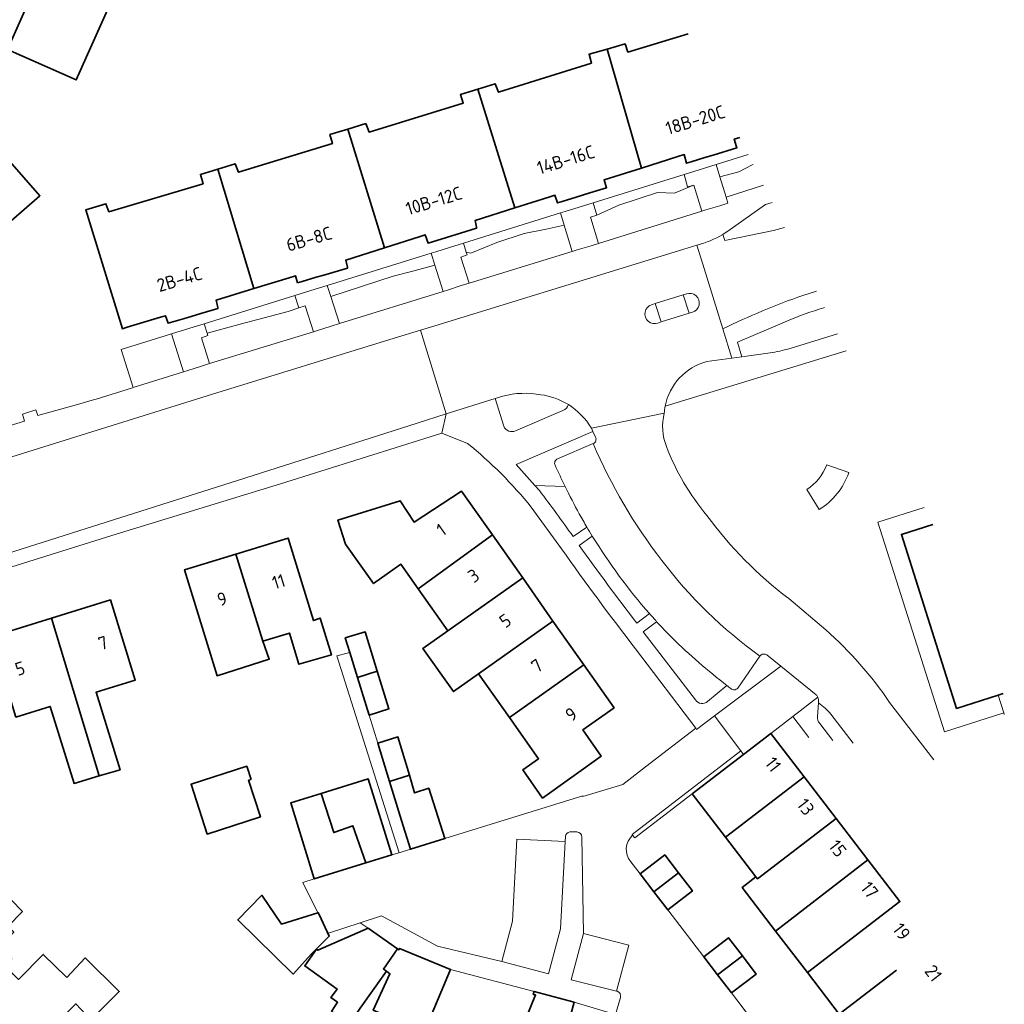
# Model space of a CAD drawing. Extents: x 152761 to 155748, y 459947 to 462743.
# Tile 260 of 262: x 155329 to 155430, y 461832 to 461933. Entities that reach past the tile are written whole.
import ezdxf
from ezdxf.enums import TextEntityAlignment as Align

# ---------------------------------------------------------------- set-up
doc = ezdxf.new("R2010")
doc.units = 0
doc.header["$LTSCALE"] = 0.75
for name, color, linetype, lineweight in [('B-RO-GR-BEPLANTING_CULTUUR_HEESTERS-GV', 251, 'CONTINUOUS', 18), ('B-RO-OG-BEBOUWING-GV', 6, 'CONTINUOUS', 35), ('B-RO-OG-BEBOUWING-T18', 1, 'CONTINUOUS', 18), ('B-RO-OG-TERREIN_CULTUURSCHEIDING-GV', 251, 'CONTINUOUS', 18), ('B-RO-VH-VERHARDING_ASFALT-GV', 251, 'CONTINUOUS', 18), ('B-RO-VH-VERHARDING_BETON-GV', 251, 'CONTINUOUS', 18), ('B-RO-VH-VERHARDING_BETONSTRAATSTEEN-GV', 251, 'CONTINUOUS', 18), ('B-RO-VH-VERHARDING_SIERBESTRATING-GV', 251, 'CONTINUOUS', 18), ('B-RO-VH-VERHARDING_STRAATBAKSTEEN-GV', 251, 'CONTINUOUS', 18), ('B-RO-VH-VERHARDING_TEGEL-GV', 251, 'CONTINUOUS', 18)]:
    doc.layers.add(name, color=color, linetype=linetype, lineweight=lineweight)
doc.styles.add('NLCS-ISO-M200-T18', font='NLCS-ISO.ttf', dxfattribs={"height": 0.36})

msp = doc.modelspace()

# ---------------------------------------------------------------- linework, layer by layer
at = {"layer": 'B-RO-GR-BEPLANTING_CULTUUR_HEESTERS-GV'}
for points in [[(155382.529, 461894.453, 0.1076085), (155378.598, 461894.316)], [(155385.357, 461893.442, 0.1071068), (155382.529, 461894.453)], [(155384.796, 461892.816, 0.2417532), (155385.357, 461893.442)], [(155378.715, 461891.209, 0.4497217), (155379.915, 461890.749)], [(155387.916, 461889.423, 0.4362875), (155388.154, 461890.097)], [(155383.991, 461887.191, -0.433037), (155384.25, 461887.849)], [(155385.022, 461885.013, -0.0077969), (155383.991, 461887.191)], [(155382.376, 461884.59, -0.009533), (155385.844, 461879.846)], [(155386.486, 461882.19, -0.010383), (155385.022, 461885.013)], [(155387.267, 461880.825, -0.0065462), (155386.486, 461882.19)], [(155393.709, 461871.917, -0.0419465), (155387.828, 461879.895)], [(155386.468, 461878.939, 0.0081065), (155392.403, 461870.931)], [(155396.042, 461869.403, -0.0097842), (155394.454, 461871.083)], [(155401.693, 461864.506, -0.0258184), (155396.042, 461869.403)], [(155398.44, 461863.024, 0.4564834), (155399.693, 461862.868)]]:
    msp.add_lwpolyline(points, format="xyb", dxfattribs=at)
at = {"layer": 'B-RO-GR-BEPLANTING_CULTUUR_HEESTERS-GV', "flags": 128}
for points in [[(155378.598, 461894.316), (155377.828, 461894.072), (155378.715, 461891.209)], [(155379.915, 461890.749), (155384.796, 461892.816)], [(155388.154, 461890.097), (155387.889, 461890.662), (155379.98, 461887.278), (155381.917, 461885.105), (155385.022, 461885.013)], [(155384.25, 461887.849), (155387.916, 461889.423)], [(155381.917, 461885.105), (155382.376, 461884.59)], [(155385.022, 461885.013), (155381.917, 461885.105)], [(155385.844, 461879.846), (155387.267, 461880.825)], [(155387.828, 461879.895), (155386.468, 461878.939)], [(155392.403, 461870.931), (155393.709, 461871.917)], [(155394.454, 461871.083), (155393.072, 461870.043), (155398.44, 461863.024)], [(155399.693, 461862.868), (155401.693, 461864.506)]]:
    msp.add_lwpolyline(points, dxfattribs=at)
at = {"layer": 'B-RO-OG-BEBOUWING-GV', "flags": 128}
for points in [[(155333.454, 461938.216), (155331.581, 461939.061), (155327.594, 461930.019), (155334.657, 461926.867), (155338.627, 461935.814)], [(155389.348, 461930.05), (155387.49, 461929.512), (155387.745, 461928.585), (155378.157, 461925.606), (155377.831, 461926.474), (155376.035, 461925.916), (155379.837, 461913.688), (155383.335, 461914.798), (155383.967, 461914.998), (155384.238, 461914.201), (155384.716, 461914.349), (155386.149, 461914.791), (155387.585, 461915.234), (155389.297, 461915.763), (155389.268, 461915.855), (155389.042, 461916.587), (155392.892, 461917.801)], [(155366.405, 461909.588), (155370.083, 461910.753), (155370.614, 461910.921), (155370.9, 461910.056), (155371.379, 461910.203), (155372.813, 461910.643), (155374.234, 461911.078), (155375.911, 461911.592), (155375.888, 461911.706), (155375.753, 461912.393), (155379.837, 461913.688), (155376.035, 461925.916), (155374.239, 461925.357), (155374.533, 461924.473), (155364.834, 461921.504), (155364.478, 461922.371), (155362.638, 461921.804)], [(155357.46, 461905.985), (155357.941, 461906.125), (155359.381, 461906.545), (155360.183, 461906.779), (155362.617, 461907.488), (155362.591, 461907.597), (155362.42, 461908.326), (155366.405, 461909.588), (155362.638, 461921.804), (155360.798, 461921.236), (155361.059, 461920.323), (155351.366, 461917.359), (155351.048, 461918.234), (155349.247, 461917.691), (155352.958, 461905.387), (155356.586, 461906.506), (155357.25, 461906.711)], [(155327.953, 461912.363), (155330.912, 461914.939), (155327.584, 461918.754), (155326.404, 461920.107), (155323.665, 461917.275)], [(155339.917, 461901.404), (155343.333, 461902.431), (155343.848, 461902.586), (155344.12, 461901.815), (155344.6, 461901.958), (155346.038, 461902.385), (155347.501, 461902.82), (155349.256, 461903.342), (155349.235, 461903.438), (155349.07, 461904.187), (155352.958, 461905.387), (155349.247, 461917.691), (155347.447, 461917.148), (155347.725, 461916.178), (155338.03, 461913.289), (155337.725, 461914.127), (155335.638, 461913.502), (155339.421, 461901.255)], [(155369.902, 461874.468), (155377.529, 461880.02), (155374.36, 461884.52), (155369.49, 461881.32), (155368.04, 461883.53), (155361.62, 461881.55), (155362.41, 461879.07), (155365.29, 461875), (155368.11, 461877)], [(155353.89, 461869.069), (155356.643, 461869.913), (155357.603, 461866.694), (155360.954, 461867.666), (155359.793, 461871.45), (155359.096, 461871.193), (155356.49, 461879.697), (155351.107, 461878.047)], [(155380.653, 461875.583), (155377.529, 461880.02), (155369.902, 461874.468), (155372.956, 461870.151)], [(155351.107, 461878.047), (155345.825, 461876.428), (155349.17, 461865.518), (155354.551, 461867.205), (155353.89, 461869.069)], [(155376.098, 461865.711), (155383.774, 461871.15), (155380.653, 461875.583), (155372.956, 461870.151), (155370.382, 461868.329), (155373.524, 461863.889)], [(155337.029, 461855.19), (155339.179, 461855.829), (155336.708, 461863.81), (155340.739, 461865.053), (155338.19, 461873.318), (155332.099, 461871.44)], [(155332.099, 461871.44), (155325.9, 461869.528), (155328.449, 461861.263), (155331.991, 461862.355), (155334.442, 461854.422), (155337.029, 461855.19)], [(155379.278, 461861.217), (155386.944, 461866.649), (155383.774, 461871.15), (155376.098, 461865.711)], [(155363.64, 461865.333), (155365.679, 461865.986), (155364.438, 461870.03), (155362.37, 461869.412), (155362.835, 461867.918)], [(155386.944, 461866.649), (155379.278, 461861.217), (155382.29, 461856.96), (155380.66, 461855.81), (155382.71, 461852.91), (155388.74, 461857.24), (155386.84, 461859.94), (155390.07, 461862.21)], [(155365.679, 461865.986), (155363.64, 461865.333), (155364.851, 461861.447), (155366.875, 461862.092)], [(155365.714, 461858.584), (155366.941, 461854.613), (155368.976, 461855.268), (155367.794, 461859.207)], [(155401.549, 461848.893), (155409.643, 461855.111), (155406.215, 461859.575), (155403.4, 461857.412), (155398.12, 461853.356)], [(155352.666, 461854.832), (155352.223, 461856.198), (155346.488, 461854.336), (155348.155, 461849.203), (155353.64, 461850.984), (155352.417, 461854.751)], [(155359.899, 461853.394), (155361.183, 461849.365), (155363.152, 461850.07), (155364.493, 461846.232), (155367.172, 461847.06), (155364.75, 461854.894)], [(155366.941, 461854.613), (155368.177, 461850.615), (155369.093, 461847.653), (155372.635, 461848.748), (155370.983, 461853.922), (155369.523, 461853.444), (155368.976, 461855.268)], [(155404.689, 461844.805), (155404.838, 461844.611), (155412.933, 461850.829), (155409.643, 461855.111), (155401.549, 461848.893)], [(155359.899, 461853.394), (155356.763, 461852.425), (155359.185, 461844.59), (155364.493, 461846.232), (155363.152, 461850.07), (155361.183, 461849.365)], [(155416.223, 461846.547), (155412.933, 461850.829), (155404.838, 461844.611), (155404.689, 461844.805), (155403.254, 461843.703), (155406.693, 461839.227)], [(155394.174, 461843.254), (155396.715, 461845.21), (155395.287, 461847.066), (155392.746, 461845.111)], [(155329.125, 461841.219), (155324.373, 461846.063), (155324.189, 461846.251), (155321.225, 461843.246), (155320.747, 461842.761), (155323.673, 461839.875), (155317.413, 461833.541), (155319.242, 461831.719), (155318.535, 461831.01), (155321.426, 461828.134), (155328.104, 461834.847), (155327.296, 461835.644), (155328.015, 461836.372), (155326.754, 461837.616), (155328.226, 461839.108), (155327.626, 461839.7)], [(155409.983, 461834.944), (155419.512, 461842.265), (155416.223, 461846.547), (155406.693, 461839.227)], [(155396.715, 461845.21), (155394.174, 461843.254), (155395.601, 461841.398), (155398.143, 461843.353)], [(155358.901, 461836.889), (155360.733, 461838.684), (155359.878, 461840.489), (155359.58, 461841.12), (155359.563, 461841.114), (155355.812, 461839.948), (155353.77, 461842.904), (155351.298, 461840.376), (155357.019, 461834.784)], [(155366.612, 461835.085), (155366.303, 461835.298), (155367.757, 461837.408), (155364.721, 461839.518), (155359.558, 461837.249), (155359.396, 461837.357), (155358.206, 461835.627), (155361.53, 461833.248), (155361.321, 461832.97), (155360.882, 461832.384), (155361.584, 461831.897), (155360.962, 461830.951), (155362.665, 461829.789), (155363.314, 461830.762), (155363.449, 461830.627), (155363.906, 461831.271)], [(155400.74, 461834.708), (155403.287, 461836.657), (155401.861, 461838.521), (155399.314, 461836.572)], [(155333.679, 461834.422), (155331.259, 461836.812), (155328.719, 461834.24), (155328.104, 461834.847), (155321.426, 461828.134), (155324.316, 461825.259), (155325.019, 461825.964), (155326.983, 461824.007), (155334.603, 461831.723), (155336.173, 461830.073), (155339.092, 461832.992), (155335.579, 461836.453)], [(155366.612, 461835.085), (155366.977, 461834.829), (155365.26, 461831.059), (155370.503, 461828.814), (155373.233, 461835.246), (155367.964, 461837.437), (155367.909, 461837.301), (155367.757, 461837.408), (155366.303, 461835.298)], [(155400.74, 461834.708), (155402.166, 461832.845), (155404.713, 461834.793), (155403.287, 461836.657)]]:
    msp.add_lwpolyline(points, close=True, dxfattribs=at)
for points in [[(155397.687, 461931.619), (155391.493, 461929.732), (155391.205, 461930.587), (155389.348, 461930.05), (155392.892, 461917.801), (155396.635, 461918.982), (155397.299, 461919.191), (155397.519, 461918.292), (155397.998, 461918.438), (155399.432, 461918.876), (155400.287, 461919.137), (155402.707, 461919.876), (155402.673, 461919.993), (155402.453, 461920.762), (155403.017, 461920.937)], [(155422.9, 461881.093), (155419.664, 461880.067), (155425.345, 461862.157), (155429.635, 461863.518), (155430.157, 461863.684)], [(155416.231, 461839.744), (155409.983, 461834.944), (155413.273, 461830.662), (155419.169, 461835.191)], [(155419.169, 461835.191), (155413.273, 461830.662), (155416.562, 461826.38), (155422.107, 461830.639)], [(155381.864, 461824.463), (155381.797, 461824.482), (155381.72, 461824.213), (155383.403, 461823.734), (155383.372, 461823.618), (155383.681, 461823.534), (155385.941, 461831.893), (155381.828, 461833.005), (155381.747, 461832.705), (155381.984, 461832.641), (155379.981, 461827.73), (155379.951, 461827.656), (155380.219, 461827.547), (155380.253, 461827.63)]]:
    msp.add_lwpolyline(points, dxfattribs=at)
at = {"layer": 'B-RO-OG-TERREIN_CULTUURSCHEIDING-GV', "flags": 128}
for points in [[(155403.887, 461919.194), (155400.584, 461918.166), (155400.973, 461916.894), (155402.925, 461917.422), (155404.292, 461918.138), (155404.399, 461918.169)], [(155404.399, 461918.169), (155404.292, 461918.138), (155402.925, 461917.422), (155400.973, 461916.894), (155401.608, 461914.816), (155405.472, 461916.019)], [(155413.97, 461898.988), (155395.329, 461893.272)], [(155411.985, 461887.219), (155414.255, 461886.443)], [(155411.203, 461882.619), (155409.916, 461884.707)], [(155430.27, 461861.517), (155430.209, 461861.707), (155424.107, 461859.731), (155417.252, 461881.328), (155422.026, 461882.845)], [(155408.067, 461873.472), (155411.873, 461870.241)], [(155418.458, 461862.754), (155423.008, 461856.87)]]:
    msp.add_lwpolyline(points, dxfattribs=at)
for points in [[(155398.082, 461915.979), (155397.617, 461915.865), (155397.287, 461917.141), (155387.903, 461914.222), (155388.307, 461912.933), (155390.555, 461913.972), (155394.527, 461915.274), (155396.284, 461915.209)], [(155399.112, 461913.35), (155398.276, 461916.027), (155398.108, 461915.985), (155398.082, 461915.979), (155396.284, 461915.209), (155394.527, 461915.274), (155390.555, 461913.972), (155388.307, 461912.933), (155387.638, 461912.734), (155387.671, 461912.625), (155388.46, 461910.033)], [(155384.93, 461911.932), (155384.55, 461913.179), (155374.552, 461910.069), (155374.843, 461909.143), (155375.321, 461909.024), (155377.99, 461910.13), (155380.789, 461911.042), (155383.068, 461911.497)], [(155384.93, 461911.932), (155383.068, 461911.497), (155380.789, 461911.042), (155377.99, 461910.13), (155375.321, 461909.024), (155374.843, 461909.143), (155374.931, 461908.863), (155374.284, 461908.609), (155375.123, 461905.94), (155385.76, 461909.21)], [(155360.525, 461905.705), (155360.884, 461904.577), (155367.313, 461906.68), (155369.201, 461907.135), (155371.615, 461907.8), (155371.224, 461909.033)], [(155371.615, 461907.8), (155369.201, 461907.135), (155367.313, 461906.68), (155360.884, 461904.577), (155361.769, 461901.798), (155372.472, 461905.093)], [(155348.144, 461900.801), (155351.557, 461901.732), (155356.505, 461903.034), (155357.575, 461903.415), (155357.167, 461904.661), (155347.839, 461901.759)], [(155359.096, 461900.946), (155358.234, 461903.6), (155357.575, 461903.415), (155356.505, 461903.034), (155351.557, 461901.732), (155348.144, 461900.801), (155348.221, 461900.56), (155347.552, 461900.326), (155348.394, 461897.656)], [(155340.539, 461895.197), (155345.702, 461896.801), (155344.469, 461900.71), (155339.294, 461899.101)]]:
    msp.add_lwpolyline(points, close=True, dxfattribs=at)
at = {"layer": 'B-RO-OG-TERREIN_CULTUURSCHEIDING-GV'}
for points in [[(155395.231, 461892.542, 0.1529102), (155395.458, 461889.122)], [(155395.329, 461893.272, 0.0303261), (155395.231, 461892.542)], [(155395.458, 461889.122, 0.0810316), (155399.641, 461882.001)], [(155409.916, 461884.707, 0.1556439), (155411.985, 461887.219)], [(155414.255, 461886.443, -0.1710291), (155411.203, 461882.619)], [(155399.641, 461882.001, 0.0729576), (155408.067, 461873.472)], [(155411.873, 461870.241, -0.0632414), (155418.458, 461862.754)]]:
    msp.add_lwpolyline(points, format="xyb", dxfattribs=at)
at = {"layer": 'B-RO-VH-VERHARDING_ASFALT-GV', "flags": 128}
for points in [[(155407.638, 461911.677), (155406.507, 461911.381), (155401.482, 461910.332), (155401.281, 461910.959)], [(155399.613, 461897.879), (155402.21, 461898.23), (155401.275, 461901.247), (155399.21, 461907.912), (155398.605, 461909.865), (155397.264, 461909.435)], [(155398.605, 461909.865), (155399.21, 461907.912), (155401.275, 461901.247)], [(155397.264, 461909.435), (155371.509, 461901.509), (155370.125, 461901.089), (155372.78, 461892.473), (155377.828, 461894.072), (155378.598, 461894.316)], [(155393.935, 461903.717), (155394.302, 461903.841), (155397.191, 461904.729), (155397.527, 461904.843)], [(155397.527, 461904.843), (155397.191, 461904.729)], [(155397.191, 461904.729), (155397.803, 461902.856), (155398.143, 461902.955)], [(155410.913, 461905.115), (155409.521, 461904.686)], [(155409.521, 461904.686), (155410.913, 461905.115)], [(155394.302, 461903.841), (155393.935, 461903.717)], [(155394.578, 461901.835), (155394.922, 461901.959), (155394.302, 461903.841)], [(155398.143, 461902.955), (155397.803, 461902.856), (155394.922, 461901.959), (155394.578, 461901.835)], [(155411.672, 461903.399), (155411.756, 461903.425)], [(155402.21, 461898.23), (155403.233, 461898.368), (155402.767, 461899.862), (155407.872, 461902.029)], [(155310.815, 461875.391), (155311.565, 461873.036), (155325.918, 461877.603), (155334.914, 461880.426), (155351.282, 461885.636), (155369.788, 461891.517), (155372.78, 461892.473), (155370.125, 461901.089), (155367.422, 461900.264), (155348.689, 461894.497), (155332.985, 461889.587), (155318.209, 461885.003), (155317.222, 461884.69), (155317.603, 461883.28)], [(155401.275, 461901.247), (155402.21, 461898.23)], [(155387.731, 461890.999), (155395.231, 461892.542)]]:
    msp.add_lwpolyline(points, dxfattribs=at)
at = {"layer": 'B-RO-VH-VERHARDING_ASFALT-GV'}
for points in [[(155401.281, 461910.959, -0.0701418), (155398.605, 461909.865)], [(155398.143, 461902.955, 1.017193), (155397.527, 461904.843)], [(155397.527, 461904.843, -1.017193), (155398.143, 461902.955)], [(155409.521, 461904.686, 0.0267936), (155401.275, 461901.247)], [(155401.275, 461901.247, -0.0267936), (155409.521, 461904.686)], [(155393.935, 461903.717, 1.0165383), (155394.578, 461901.835)], [(155394.578, 461901.835, -1.0165383), (155393.935, 461903.717)], [(155407.872, 461902.029, -0.0316408), (155411.672, 461903.399)], [(155395.329, 461893.272, -0.2844414), (155399.613, 461897.879)], [(155378.598, 461894.316, -0.1076085), (155382.529, 461894.453)], [(155382.529, 461894.453, -0.1071068), (155385.357, 461893.442)], [(155385.357, 461893.442, -0.122271), (155387.731, 461890.999)], [(155395.231, 461892.542, -0.0303261), (155395.329, 461893.272)]]:
    msp.add_lwpolyline(points, format="xyb", dxfattribs=at)
at = {"layer": 'B-RO-VH-VERHARDING_BETON-GV', "flags": 128}
for points in [[(155406.347, 461914.265), (155405.655, 461914.048), (155402.031, 461911.476), (155401.281, 461910.959), (155401.482, 461910.332), (155406.507, 461911.381), (155407.638, 461911.677)], [(155411.756, 461903.425), (155411.672, 461903.399)], [(155407.872, 461902.029), (155402.767, 461899.862), (155403.233, 461898.368), (155405.905, 461898.729)], [(155407.852, 461899.128), (155413.097, 461900.738)]]:
    msp.add_lwpolyline(points, dxfattribs=at)
at = {"layer": 'B-RO-VH-VERHARDING_BETON-GV'}
for points in [[(155411.672, 461903.399, 0.0316408), (155407.872, 461902.029)], [(155405.905, 461898.729, 0.0384834), (155407.852, 461899.128)]]:
    msp.add_lwpolyline(points, format="xyb", dxfattribs=at)
at = {"layer": 'B-RO-VH-VERHARDING_BETONSTRAATSTEEN-GV', "flags": 128}
for points in [[(155395.231, 461892.542), (155387.731, 461890.999), (155387.889, 461890.662), (155388.154, 461890.097)], [(155387.916, 461889.423), (155384.25, 461887.849)], [(155411.873, 461870.241), (155408.067, 461873.472)], [(155402.805, 461864.242), (155405.089, 461867.539)], [(155405.797, 461867.652), (155407.239, 461866.487), (155410.877, 461863.548)], [(155411.133, 461862.709), (155411.035, 461861.332)], [(155411.142, 461862.831), (155411.133, 461862.709)], [(155423.008, 461856.87), (155418.458, 461862.754)], [(155391.981, 461849.09), (155391.92, 461849.17), (155403.122, 461857.773), (155400.41, 461861.371), (155398.564, 461859.988), (155398.48, 461860.1), (155393.321, 461856.138), (155390.965, 461854.315), (155386.859, 461853.084), (155386.845, 461853.132), (155372.635, 461848.748), (155369.093, 461847.653), (155367.914, 461847.289), (155367.172, 461847.06), (155364.493, 461846.232), (155359.185, 461844.59), (155357.994, 461844.221), (155359.563, 461841.114), (155359.58, 461841.12), (155359.878, 461840.489), (155360.634, 461838.993), (155363.926, 461840.071), (155366.12, 461840.789), (155371.866, 461837.67), (155378.509, 461836.07), (155379.601, 461840.242), (155380.041, 461848.697), (155385.025, 461848.439), (155385.052, 461848.962)], [(155412.398, 461861.558), (155414.697, 461858.56)], [(155414.697, 461858.56), (155412.398, 461861.558)], [(155411.255, 461860.598), (155412.6, 461858.85)], [(155385.522, 461849.425), (155386.243, 461849.428)], [(155386.743, 461848.906), (155386.917, 461838.962), (155391.577, 461837.767), (155390.326, 461833.041), (155390.384, 461833.026)], [(155393.235, 461829.801), (155396.26, 461828.97), (155399.284, 461828.139), (155402.308, 461827.307), (155404.262, 461826.77), (155404.634, 461826.668), (155405.886, 461827.434), (155405.648, 461827.824), (155404.227, 461830.152), (155402.166, 461832.845), (155400.74, 461834.708), (155399.314, 461836.572), (155395.601, 461841.398), (155394.174, 461843.254), (155392.746, 461845.111), (155391.784, 461846.363)], [(155390.734, 461832.393), (155390.21, 461830.632), (155393.235, 461829.801)]]:
    msp.add_lwpolyline(points, dxfattribs=at)
at = {"layer": 'B-RO-VH-VERHARDING_BETONSTRAATSTEEN-GV'}
for points in [[(155395.458, 461889.122, -0.1529102), (155395.231, 461892.542)], [(155388.154, 461890.097, -0.4362875), (155387.916, 461889.423)], [(155394.992, 461877.388, -0.0643097), (155387.916, 461889.423)], [(155387.916, 461889.423, 0.0643097), (155394.992, 461877.388)], [(155399.641, 461882.001, -0.0810316), (155395.458, 461889.122)], [(155384.25, 461887.849, 0.433037), (155383.991, 461887.191)], [(155383.991, 461887.191, 0.0077969), (155385.022, 461885.013)], [(155385.022, 461885.013, 0.010383), (155386.486, 461882.19)], [(155386.486, 461882.19, 0.0065462), (155387.267, 461880.825)], [(155408.067, 461873.472, -0.0729576), (155399.641, 461882.001)], [(155387.267, 461880.825, 0.0048931), (155387.828, 461879.895)], [(155387.828, 461879.895, 0.0419465), (155393.709, 461871.917)], [(155405.089, 461867.539, -0.0754032), (155394.992, 461877.388)], [(155394.992, 461877.388, 0.0754032), (155405.089, 461867.539)], [(155393.709, 461871.917, 0.0057173), (155394.454, 461871.083)], [(155394.454, 461871.083, 0.0097842), (155396.042, 461869.403)], [(155418.458, 461862.754, 0.0632414), (155411.873, 461870.241)], [(155396.042, 461869.403, 0.0258184), (155401.693, 461864.506)], [(155405.089, 461867.539, -0.4251322), (155405.797, 461867.652)], [(155401.693, 461864.506, 0.0031238), (155402.093, 461864.196)], [(155402.093, 461864.196, 0.4381881), (155402.805, 461864.242)], [(155410.877, 461863.548, -0.0873747), (155411.057, 461863.294)], [(155411.057, 461863.294, -0.1316733), (155411.142, 461862.831)], [(155411.133, 461862.709, -0.065408), (155412.398, 461861.558)], [(155412.398, 461861.558, 0.065408), (155411.133, 461862.709)], [(155411.035, 461861.332, 0.20475), (155411.255, 461860.598)], [(155385.052, 461848.962, -0.365476), (155385.522, 461849.425)], [(155386.243, 461849.428, -0.4109374), (155386.743, 461848.906)], [(155391.784, 461846.363, -0.4052382), (155391.981, 461849.09)], [(155390.384, 461833.026, -0.401637), (155390.734, 461832.393)]]:
    msp.add_lwpolyline(points, format="xyb", dxfattribs=at)
at = {"layer": 'B-RO-VH-VERHARDING_BETONSTRAATSTEEN-GV', "flags": 128}
for points in [[(155385.025, 461848.439), (155380.041, 461848.697), (155379.601, 461840.242), (155378.509, 461836.07), (155383.309, 461834.805), (155384.56, 461839.446)], [(155386.917, 461838.962), (155385.64, 461834.206), (155390.326, 461833.041), (155391.577, 461837.767)]]:
    msp.add_lwpolyline(points, close=True, dxfattribs=at)
at = {"layer": 'B-RO-VH-VERHARDING_SIERBESTRATING-GV', "flags": 128}
for points in [[(155398.108, 461915.985), (155398.276, 461916.027), (155399.112, 461913.35), (155399.535, 461913.481), (155400.968, 461913.922), (155401.803, 461914.18), (155401.608, 461914.816), (155400.973, 461916.894), (155400.584, 461918.166), (155398.302, 461917.457), (155397.287, 461917.141), (155397.617, 461915.865), (155398.082, 461915.979)], [(155385.032, 461913.329), (155384.55, 461913.179), (155384.93, 461911.932), (155385.76, 461909.21), (155386.262, 461909.363), (155387.696, 461909.8), (155388.46, 461910.033), (155387.671, 461912.625), (155387.638, 461912.734), (155388.307, 461912.933), (155387.903, 461914.222), (155386.464, 461913.774)], [(155374.552, 461910.069), (155373.125, 461909.625), (155371.693, 461909.179), (155371.224, 461909.033), (155371.615, 461907.8), (155372.472, 461905.093), (155372.903, 461905.231), (155374.332, 461905.687), (155375.123, 461905.94), (155374.284, 461908.609), (155374.931, 461908.863), (155374.843, 461909.143)], [(155360.919, 461901.527), (155361.769, 461901.798), (155360.884, 461904.577), (155360.525, 461905.705), (155359.716, 461905.453), (155358.286, 461905.009), (155357.167, 461904.661), (155357.575, 461903.415), (155358.234, 461903.6), (155359.096, 461900.946), (155359.5, 461901.075)], [(155347.839, 461901.759), (155346.372, 461901.303), (155344.469, 461900.71), (155345.702, 461896.801), (155346.149, 461896.943), (155347.578, 461897.397), (155348.394, 461897.656), (155347.552, 461900.326), (155348.221, 461900.56), (155348.144, 461900.801)]]:
    msp.add_lwpolyline(points, close=True, dxfattribs=at)
at = {"layer": 'B-RO-VH-VERHARDING_STRAATBAKSTEEN-GV'}
for points in [[(155411.985, 461887.219, -0.1556439), (155409.916, 461884.707)], [(155411.203, 461882.619, 0.1710291), (155414.255, 461886.443)]]:
    msp.add_lwpolyline(points, format="xyb", dxfattribs=at)
at = {"layer": 'B-RO-VH-VERHARDING_STRAATBAKSTEEN-GV', "flags": 128}
for points in [[(155414.255, 461886.443), (155411.985, 461887.219)], [(155409.916, 461884.707), (155411.203, 461882.619)]]:
    msp.add_lwpolyline(points, dxfattribs=at)
at = {"layer": 'B-RO-VH-VERHARDING_TEGEL-GV', "flags": 128}
for points in [[(155405.472, 461916.019), (155401.608, 461914.816), (155401.803, 461914.18), (155400.968, 461913.922), (155399.535, 461913.481), (155399.112, 461913.35), (155388.46, 461910.033), (155387.696, 461909.8), (155386.262, 461909.363), (155385.76, 461909.21), (155375.123, 461905.94), (155374.332, 461905.687), (155372.903, 461905.231), (155372.472, 461905.093), (155361.769, 461901.798)], [(155401.281, 461910.959), (155402.031, 461911.476), (155405.655, 461914.048), (155406.347, 461914.265)], [(155317.222, 461884.69), (155318.209, 461885.003), (155332.985, 461889.587), (155348.689, 461894.497), (155367.422, 461900.264), (155370.125, 461901.089), (155371.509, 461901.509), (155397.264, 461909.435), (155398.605, 461909.865)], [(155361.769, 461901.798), (155360.919, 461901.527), (155359.5, 461901.075), (155359.096, 461900.946), (155348.394, 461897.656), (155347.578, 461897.397), (155346.149, 461896.943), (155345.702, 461896.801), (155340.539, 461895.197), (155340.461, 461895.162), (155336.704, 461894.001), (155336.55, 461893.953), (155334.786, 461893.456), (155334.791, 461893.435), (155330.698, 461892.305), (155330.515, 461892.887), (155329.134, 461892.465), (155329.341, 461891.721), (155318.575, 461888.456), (155314.822, 461887.684), (155310.437, 461885.141)], [(155413.097, 461900.738), (155407.852, 461899.128)], [(155395.329, 461893.272), (155413.97, 461898.988)], [(155405.905, 461898.729), (155403.233, 461898.368), (155402.21, 461898.23), (155399.613, 461897.879)], [(155378.715, 461891.209), (155377.828, 461894.072), (155372.78, 461892.473), (155372.334, 461890.493), (155374.961, 461889.442)], [(155294.151, 461865.67), (155309.864, 461870.682), (155313.825, 461872.298), (155314.302, 461872.45), (155338.326, 461879.969), (155355.714, 461885.294), (155372.327, 461890.493), (155372.334, 461890.493), (155372.78, 461892.473), (155369.788, 461891.517), (155351.282, 461885.636), (155334.914, 461880.426), (155325.918, 461877.603), (155311.565, 461873.036), (155307.028, 461871.592), (155295.127, 461867.813), (155291.549, 461866.656)], [(155384.796, 461892.816), (155379.915, 461890.749)], [(155382.376, 461884.59), (155381.917, 461885.105), (155379.98, 461887.278), (155387.889, 461890.662), (155387.731, 461890.999)], [(155381.542, 461882.869), (155384.656, 461878.574)], [(155422.026, 461882.845), (155417.252, 461881.328), (155424.107, 461859.731), (155430.209, 461861.707), (155429.635, 461863.518), (155425.345, 461862.157), (155419.664, 461880.067), (155422.9, 461881.093)], [(155387.267, 461880.825), (155385.844, 461879.846)], [(155386.468, 461878.939), (155387.828, 461879.895)], [(155393.709, 461871.917), (155392.403, 461870.931)], [(155398.44, 461863.024), (155393.072, 461870.043), (155394.454, 461871.083)], [(155392.283, 461868.279), (155398.48, 461860.1), (155398.564, 461859.988), (155400.41, 461861.371), (155407.239, 461866.487), (155405.797, 461867.652)], [(155405.089, 461867.539), (155402.805, 461864.242)], [(155410.877, 461863.548), (155407.239, 461866.487), (155400.41, 461861.371), (155403.122, 461857.773), (155403.4, 461857.412), (155406.215, 461859.575), (155408.477, 461861.313), (155411.057, 461863.294)], [(155401.693, 461864.506), (155399.693, 461862.868)], [(155411.057, 461863.294), (155408.477, 461861.313), (155410.132, 461859.163)], [(155411.035, 461861.332), (155411.133, 461862.709), (155411.142, 461862.831)], [(155412.6, 461858.85), (155411.255, 461860.598)], [(155385.052, 461848.962), (155385.025, 461848.439), (155384.56, 461839.446), (155383.309, 461834.805), (155378.509, 461836.07), (155371.866, 461837.67), (155366.12, 461840.789), (155363.926, 461840.071), (155364.721, 461839.518), (155367.757, 461837.408), (155367.909, 461837.301), (155367.964, 461837.437), (155373.233, 461835.246), (155381.828, 461833.005), (155385.941, 461831.893), (155390.21, 461830.632), (155390.734, 461832.393)], [(155386.243, 461849.428), (155385.522, 461849.425)], [(155390.384, 461833.026), (155390.326, 461833.041), (155385.64, 461834.206), (155386.917, 461838.962), (155386.743, 461848.906)]]:
    msp.add_lwpolyline(points, dxfattribs=at)
at = {"layer": 'B-RO-VH-VERHARDING_TEGEL-GV'}
for points in [[(155398.605, 461909.865, 0.0701418), (155401.281, 461910.959)], [(155407.852, 461899.128, -0.0384834), (155405.905, 461898.729)], [(155399.613, 461897.879, 0.2844414), (155395.329, 461893.272)], [(155385.357, 461893.442, -0.2417532), (155384.796, 461892.816)], [(155387.731, 461890.999, 0.122271), (155385.357, 461893.442)], [(155379.915, 461890.749, -0.4497217), (155378.715, 461891.209)], [(155374.961, 461889.442, -0.0532158), (155381.542, 461882.869)], [(155385.844, 461879.846, 0.009533), (155382.376, 461884.59)], [(155387.828, 461879.895, -0.0048931), (155387.267, 461880.825)], [(155384.656, 461878.574, 0.0105992), (155392.283, 461868.279)], [(155392.403, 461870.931, -0.0081065), (155386.468, 461878.939)], [(155394.454, 461871.083, -0.0057173), (155393.709, 461871.917)], [(155405.797, 461867.652, 0.4251322), (155405.089, 461867.539)], [(155402.093, 461864.196, -0.0031238), (155401.693, 461864.506)], [(155402.805, 461864.242, -0.4381881), (155402.093, 461864.196)], [(155399.693, 461862.868, -0.4564834), (155398.44, 461863.024)], [(155411.057, 461863.294, 0.0873747), (155410.877, 461863.548)], [(155411.142, 461862.831, 0.1316733), (155411.057, 461863.294)], [(155411.255, 461860.598, -0.20475), (155411.035, 461861.332)], [(155385.522, 461849.425, 0.365476), (155385.052, 461848.962)], [(155386.743, 461848.906, 0.4109374), (155386.243, 461849.428)], [(155390.734, 461832.393, 0.401637), (155390.384, 461833.026)]]:
    msp.add_lwpolyline(points, format="xyb", dxfattribs=at)
at = {"layer": 'B-RO-VH-VERHARDING_TEGEL-GV', "flags": 128}
for points in [[(155394.922, 461901.959), (155397.803, 461902.856), (155397.191, 461904.729), (155394.302, 461903.841)], [(155365.714, 461858.584), (155364.851, 461861.447), (155363.64, 461865.333), (155362.835, 461867.918), (155361.494, 461867.56), (155367.914, 461847.289), (155369.093, 461847.653), (155368.177, 461850.615), (155366.941, 461854.613)], [(155398.12, 461853.356), (155403.4, 461857.412), (155403.122, 461857.773), (155391.92, 461849.17), (155391.981, 461849.09), (155392.198, 461848.807)]]:
    msp.add_lwpolyline(points, close=True, dxfattribs=at)

# ---------------------------------------------------------------- texts
at = {"layer": 'B-RO-OG-BEBOUWING-T18', "style": 'NLCS-ISO-M200-T18'}
for s, rotation, p in [('18B-20C', 17, (155398.438, 461922.755)), ('14B-16C', 17.1, (155385.1, 461918.653)), ('10B-12C', 17, (155371.508, 461914.427)), ('6B-8C', 16.3, (155358.647, 461910.498)), ('2B-4C', 16.6, (155345.304, 461906.34)), ('1', 35.2, (155372.265, 461880.548)), ('11', 17, (155355.512, 461875.214)), ('3', 35.2, (155375.593, 461875.822)), ('9', 17, (155349.687, 461873.428)), ('5', 35.2, (155378.86, 461871.181)), ('7', 17.1, (155337.422, 461868.895)), ('5', 17.1, (155328.873, 461866.259)), ('7', 35.2, (155382.125, 461866.545)), ('9', 35.2, (155385.649, 461861.541)), ('11', 307.5, (155406.453, 461856.384)), ('13', 307.5, (155409.812, 461852.011)), ('15', 307.5, (155413.101, 461847.729)), ('17', 307.5, (155416.391, 461843.446)), ('19', 307.5, (155419.681, 461839.164)), ('21', 307.5, (155422.97, 461834.882))]:
    msp.add_text(s, height=1.35, rotation=rotation, dxfattribs=at).set_placement(p, align=Align.MIDDLE)

doc.saveas('drawing.dxf')
